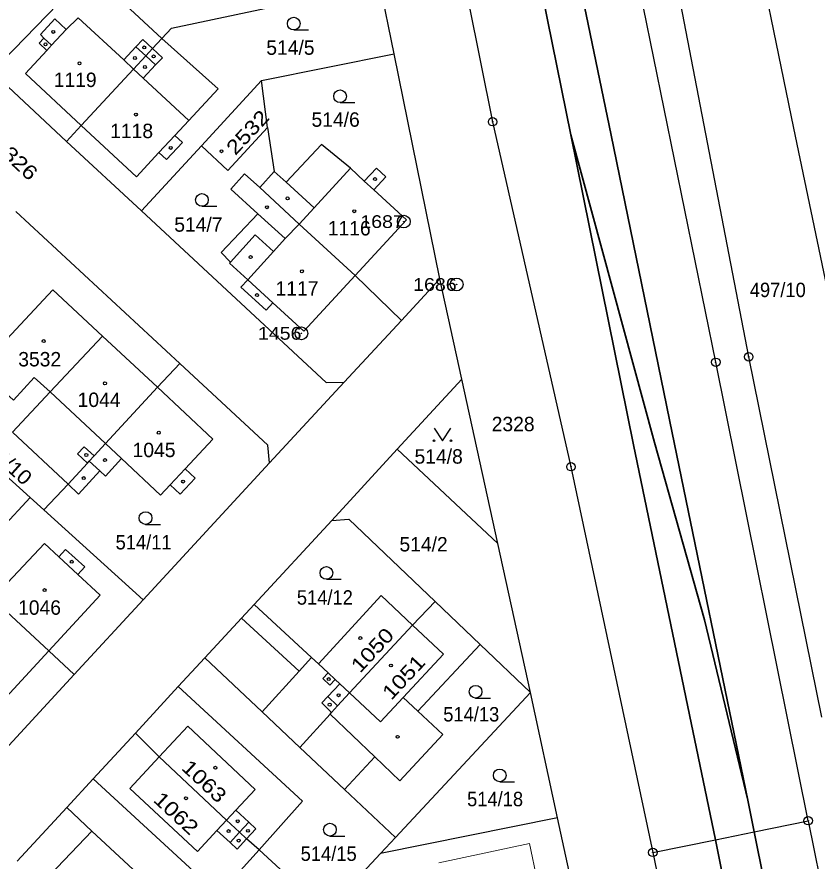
# Model space of a CAD drawing. Extents: x -679733 to -673243, y -1075091 to -1066557.
# Drawn here: x -675827.5 to -675733.1, y -1071842.9 to -1071743.4 of the extents above; entities that cross this region are included whole.
import ezdxf
from ezdxf.enums import TextEntityAlignment as Align

# ---------------------------------------------------------------- set-up
doc = ezdxf.new("R2010")
doc.units = 0
doc.header["$LTSCALE"] = 0.68
for name, color, linetype, lineweight in [('1', 7, 'Continuous', 25), ('3', 7, 'Continuous', 25), ('4', 7, 'Continuous', 13), ('5', 7, 'Continuous', 25), ('6', 7, 'Continuous', 35), ('8', 7, 'Continuous', 25)]:
    doc.layers.add(name, color=color, linetype=linetype, lineweight=lineweight)
doc.layers.add('2', color=7, linetype='Continuous')

msp = doc.modelspace()

# ---------------------------------------------------------------- linework, layer by layer
at = {"layer": '1'}
for p, q in [((-675777.59, -1071774.28), (-675783, -1071747.74)), ((-675797.94, -1071756.44), (-675797.12, -1071761.62)), ((-675797.12, -1071761.62), (-675798.84, -1071763.51)), ((-675808.26, -1071784.24), (-675827.58, -1071766.32)), ((-675787.59, -1071773.89), (-675782.12, -1071779.17)), ((-675782.12, -1071779.17), (-675777.59, -1071774.28)), ((-675775, -1071786.1), (-675777.59, -1071774.28)), ((-675788.87, -1071786.46), (-675782.12, -1071779.17)), ((-675808.26, -1071784.24), (-675810.89, -1071787.05)), ((-675775, -1071786.1), (-675782.65, -1071794.34)), ((-675770.76, -1071805.49), (-675775, -1071786.1)), ((-675788.87, -1071786.46), (-675797.69, -1071795.96)), ((-675782.65, -1071794.34), (-675790.35, -1071802.75)), ((-675812.58, -1071812.11), (-675797.69, -1071795.96)), ((-675824.28, -1071801.52), (-675821.44, -1071798.48)), ((-675824.28, -1071801.52), (-675825.92, -1071800.04)), ((-675812.58, -1071812.11), (-675824.28, -1071801.52)), ((-675805.32, -1071818.96), (-675808.44, -1071822.34)), ((-675805.32, -1071818.96), (-675798.56, -1071825.31)), ((-675782.82, -1071840.12), (-675766.92, -1071823.05)), ((-675763.72, -1071837.81), (-675766.92, -1071823.05)), ((-675813.5, -1071827.82), (-675818.46, -1071833.19)), ((-675794.1, -1071829.51), (-675788.83, -1071834.47)), ((-675818.46, -1071833.19), (-675821.6, -1071836.59)), ((-675788.83, -1071834.47), (-675782.82, -1071840.12)), ((-675784.58, -1071842.01), (-675782.82, -1071840.12)), ((-675798.92, -1071841.57), (-675790.95, -1071848.86))]:
    msp.add_line(p, q, dxfattribs=at)
for points in [[(-675734.17, -1071838.14), (-675745.07, -1071784.11), (-675765.77, -1071682.53), (-675776.69, -1071629.6), (-675785.92, -1071587.32), (-675793.01, -1071557.34), (-675797.45, -1071546.6), (-675804.16, -1071523.03)], [(-675814.99, -1071556.47), (-675814.98, -1071557.6), (-675808.08, -1071578.16), (-675802.06, -1071603.35), (-675790.75, -1071659.46), (-675779.94, -1071713.34), (-675771.38, -1071755.76), (-675762.14, -1071796.42), (-675752.49, -1071841.88)], [(-675732.57, -1071825.94), (-675741.19, -1071783.47), (-675752.81, -1071723.11)], [(-675752.81, -1071723.11), (-675747.42, -1071727.63), (-675741.52, -1071729.12), (-675735.89, -1071756.51), (-675726.24, -1071802.79), (-675721.83, -1071824.51)], [(-675810.37, -1071745.94), (-675809.26, -1071744.74), (-675791.2, -1071740.86), (-675792.86, -1071733.38)], [(-675798.61, -1071750.9), (-675783, -1071747.74), (-675784.68, -1071739.46)], [(-675810.37, -1071745.94), (-675811.48, -1071747.13), (-675812.28, -1071747.99), (-675813.73, -1071749.55), (-675819.88, -1071756.2)], [(-675821.61, -1071758.08), (-675812.79, -1071766.27), (-675805.72, -1071758.6)], [(-675787.59, -1071773.89), (-675781.54, -1071767.34), (-675785.39, -1071763.79), (-675783.97, -1071762.25), (-675785.09, -1071761.22), (-675786.51, -1071762.76), (-675788.15, -1071761.25), (-675791.56, -1071758.44), (-675795.73, -1071762.88), (-675797.12, -1071761.62)], [(-675798.84, -1071763.51), (-675800.62, -1071761.89), (-675802.25, -1071763.69), (-675799.05, -1071766.6), (-675803.37, -1071771.19), (-675802.29, -1071772.3), (-675802.4, -1071772.43), (-675800.26, -1071774.39), (-675801.05, -1071775.26), (-675798.09, -1071777.96), (-675797.3, -1071777.09), (-675793.65, -1071780.44), (-675787.59, -1071773.89)], [(-675798.84, -1071763.51), (-675794.2, -1071767.82), (-675787.59, -1071773.89)], [(-675812.79, -1071766.27), (-675791.02, -1071786.49), (-675788.87, -1071786.46)], [(-675831.04, -1071785.69), (-675831.94, -1071784.87), (-675823.24, -1071775.56), (-675817.39, -1071781.03)], [(-675810.89, -1071787.05), (-675817.39, -1071781.03), (-675823.54, -1071787.61)], [(-675797.69, -1071795.96), (-675797.87, -1071793.87), (-675808.26, -1071784.24)], [(-675823.54, -1071787.61), (-675825.42, -1071785.9), (-675827.87, -1071788.58), (-675831.04, -1071785.69), (-675835.95, -1071790.96), (-675825.92, -1071800.04)], [(-675821.44, -1071798.48), (-675819.14, -1071795.99), (-675818.93, -1071795.77), (-675818.36, -1071795.14), (-675817.01, -1071793.7), (-675810.89, -1071787.05)], [(-675821.44, -1071798.48), (-675820.19, -1071799.64), (-675817.69, -1071796.92), (-675817.04, -1071797.53), (-675815.12, -1071795.47), (-675810.52, -1071799.76), (-675809.38, -1071798.54), (-675808.2, -1071799.64), (-675806.46, -1071797.78), (-675807.64, -1071796.67), (-675804.38, -1071793.18), (-675810.89, -1071787.05)], [(-675823.54, -1071787.61), (-675827.99, -1071792.36), (-675821.44, -1071798.48)], [(-675772.86, -1071817.38), (-675766.92, -1071823.05), (-675770.76, -1071805.49), (-675782.65, -1071794.34)], [(-675825.92, -1071800.04), (-675832.64, -1071807.29), (-675834.93, -1071807.9)], [(-675790.35, -1071802.75), (-675799.5, -1071812.66), (-675800.98, -1071814.26), (-675805.32, -1071818.96)], [(-675790.35, -1071802.75), (-675788.32, -1071802.61), (-675778.16, -1071812.31)], [(-675834.93, -1071807.9), (-675835.49, -1071810.37), (-675842.22, -1071817.63), (-675840.56, -1071819.13), (-675828.84, -1071829.74), (-675820.71, -1071820.92)], [(-675834.93, -1071807.9), (-675832.69, -1071809.89), (-675830.34, -1071811.99), (-675823.71, -1071818.12), (-675820.71, -1071820.92), (-675812.58, -1071812.11)], [(-675780.82, -1071815.1), (-675784.51, -1071811.58), (-675791.92, -1071819.66), (-675792.73, -1071818.92), (-675794.2, -1071820.51), (-675798.56, -1071825.31), (-675794.1, -1071829.51)], [(-675788.83, -1071834.47), (-675785.25, -1071830.63), (-675782.32, -1071833.43), (-675777.26, -1071827.98), (-675780.2, -1071825.24), (-675772.86, -1071817.38), (-675778.16, -1071812.31), (-675780.82, -1071815.1)], [(-675794.1, -1071829.51), (-675790.55, -1071825.58), (-675790.38, -1071825.4), (-675789.67, -1071824.61), (-675788.27, -1071823.06), (-675780.82, -1071815.1)], [(-675798.92, -1071841.57), (-675793.79, -1071835.84), (-675808.44, -1071822.34), (-675813.5, -1071827.82)], [(-675798.92, -1071841.57), (-675800.39, -1071840.3), (-675801.23, -1071839.51), (-675802.75, -1071838.07), (-675810.7, -1071830.63), (-675813.5, -1071827.82)], [(-675818.46, -1071833.19), (-675803.66, -1071846.86), (-675798.92, -1071841.57)], [(-675810.55, -1071846.9), (-675818.63, -1071839.36), (-675821.6, -1071836.59), (-675827.44, -1071842.91)], [(-675762.16, -1071845.04), (-675763.72, -1071837.81), (-675784.58, -1071842.01), (-675790.95, -1071848.86), (-675793.57, -1071851.68), (-675785.4, -1071849.86)], [(-675752.49, -1071841.88), (-675745.12, -1071840.38), (-675740.55, -1071839.44), (-675734.17, -1071838.14)], [(-675734.17, -1071838.14), (-675727.92, -1071869.06), (-675703.55, -1071993.04), (-675690.45, -1072058.85), (-675676.8, -1072118.37), (-675666.48, -1072149.75), (-675655.92, -1072177.48), (-675644.67, -1072202.06), (-675627.82, -1072234.57), (-675609.97, -1072265.91), (-675595.28, -1072288.62), (-675588.59, -1072283.25)], [(-675752.49, -1071841.88), (-675742.66, -1071889.28), (-675729.17, -1071951.83), (-675725.47, -1071968.71), (-675720.4, -1071992.09), (-675718.71, -1072000.24), (-675717.07, -1072008.06), (-675709.67, -1072042.49)]]:
    msp.add_lwpolyline(points, dxfattribs=at)
for points in [[(-675819.88, -1071756.2), (-675813.38, -1071762.25), (-675810.72, -1071759.39), (-675809.82, -1071760.22), (-675807.94, -1071758.21), (-675808.84, -1071757.37), (-675807.21, -1071755.62), (-675803.72, -1071751.87), (-675810.37, -1071745.94), (-675818.92, -1071738), (-675821.35, -1071740.52), (-675830.43, -1071749.89), (-675821.61, -1071758.08)], [(-675805.72, -1071758.6), (-675802.59, -1071761.49), (-675797.94, -1071756.44), (-675798.61, -1071750.9)]]:
    msp.add_lwpolyline(points, close=True, dxfattribs=at)
at = {"layer": '3'}
for p, q in [((-675794.823, -1071744.94), (-675793.073, -1071744.94)), ((-675789.363, -1071753.51), (-675787.613, -1071753.51)), ((-675805.653, -1071765.72), (-675803.903, -1071765.72)), ((-675812.303, -1071803.23), (-675810.553, -1071803.23)), ((-675790.973, -1071809.69), (-675789.223, -1071809.69)), ((-675773.393, -1071823.69), (-675771.643, -1071823.69)), ((-675770.543, -1071833.55), (-675768.793, -1071833.55)), ((-675790.563, -1071839.95), (-675788.813, -1071839.95))]:
    msp.add_line(p, q, dxfattribs=at)
msp.add_lwpolyline([(-675778.29, -1071791.859), (-675777.29, -1071793.36), (-675776.29, -1071791.859)], dxfattribs=at)
for centre, radius in [((-675794.8229, -1071744.1898), 0.75), ((-675789.3629, -1071752.7598), 0.75), ((-675805.6529, -1071764.9698), 0.75), ((-675778.29, -1071793.3595), 0.1), ((-675776.29, -1071793.3595), 0.1), ((-675812.3029, -1071802.4798), 0.75), ((-675790.9729, -1071808.9398), 0.75), ((-675773.3929, -1071822.9398), 0.75), ((-675770.5429, -1071832.7998), 0.75), ((-675790.5629, -1071839.1998), 0.75)]:
    msp.add_circle(centre, radius, dxfattribs=at)
at = {"layer": '4'}
for p, q in [((-675821.65, -1071744.88), (-675820.23, -1071743.5)), ((-675820.23, -1071743.5), (-675814.88, -1071748.47)), ((-675824.7, -1071745.49), (-675822.98, -1071743.64)), ((-675822.98, -1071743.64), (-675821.65, -1071744.88)), ((-675824.28, -1071745.89), (-675824.7, -1071745.49)), ((-675821.65, -1071744.88), (-675823.37, -1071746.73)), ((-675824.86, -1071746.51), (-675824.28, -1071745.89)), ((-675823.95, -1071747.36), (-675824.86, -1071746.51)), ((-675823.37, -1071746.73), (-675824.28, -1071745.89)), ((-675813.43, -1071746.91), (-675812.64, -1071746.06)), ((-675812.64, -1071746.06), (-675811.48, -1071747.13)), ((-675826.47, -1071750.06), (-675823.95, -1071747.36)), ((-675823.37, -1071746.73), (-675823.95, -1071747.36)), ((-675814.88, -1071748.47), (-675813.43, -1071746.91)), ((-675813.43, -1071746.91), (-675812.28, -1071747.99)), ((-675811.48, -1071747.13), (-675810.32, -1071748.21)), ((-675814.88, -1071748.47), (-675813.73, -1071749.55)), ((-675812.28, -1071747.99), (-675811.12, -1071749.07)), ((-675810.32, -1071748.21), (-675811.12, -1071749.07)), ((-675813.73, -1071749.55), (-675812.57, -1071750.63)), ((-675811.12, -1071749.07), (-675812.57, -1071750.63)), ((-675819.88, -1071756.2), (-675826.47, -1071750.06)), ((-675812.57, -1071750.63), (-675807.21, -1071755.62)), ((-675810.72, -1071759.39), (-675808.84, -1071757.37)), ((-675792.42, -1071765.89), (-675788.15, -1071761.25)), ((-675795.73, -1071762.88), (-675792.42, -1071765.89)), ((-675786.51, -1071762.76), (-675785.39, -1071763.79)), ((-675794.2, -1071767.82), (-675792.42, -1071765.89)), ((-675799.05, -1071766.6), (-675795.83, -1071769.52)), ((-675795.83, -1071769.52), (-675794.2, -1071767.82)), ((-675802.29, -1071772.3), (-675799.37, -1071769.09)), ((-675799.37, -1071769.09), (-675797.21, -1071771.04)), ((-675797.21, -1071771.04), (-675795.83, -1071769.52)), ((-675800.26, -1071774.39), (-675797.21, -1071771.04)), ((-675800.26, -1071774.39), (-675797.3, -1071777.09)), ((-675817.01, -1071793.7), (-675823.54, -1071787.61)), ((-675819.53, -1071794.06), (-675820.31, -1071794.9)), ((-675818.36, -1071795.14), (-675819.53, -1071794.06)), ((-675815.12, -1071795.47), (-675817.01, -1071793.7)), ((-675820.31, -1071794.9), (-675819.14, -1071795.99)), ((-675818.93, -1071795.77), (-675817.69, -1071796.92)), ((-675807.64, -1071796.67), (-675809.38, -1071798.54)), ((-675829.19, -1071810.77), (-675824.22, -1071805.48)), ((-675824.22, -1071805.48), (-675822.53, -1071807.04)), ((-675822.53, -1071807.04), (-675821.72, -1071806.16)), ((-675821.72, -1071806.16), (-675819.47, -1071808.24)), ((-675820.28, -1071809.12), (-675822.53, -1071807.04)), ((-675819.47, -1071808.24), (-675820.28, -1071809.12)), ((-675820.28, -1071809.12), (-675817.64, -1071811.56)), ((-675823.71, -1071818.12), (-675817.64, -1071811.56)), ((-675799.5, -1071812.66), (-675792.73, -1071818.92)), ((-675800.98, -1071814.26), (-675794.2, -1071820.51)), ((-675780.82, -1071815.1), (-675777.18, -1071818.52)), ((-675829.77, -1071824.68), (-675823.71, -1071818.12)), ((-675781.94, -1071823.63), (-675777.18, -1071818.52)), ((-675791.92, -1071819.66), (-675790.77, -1071820.73)), ((-675791.38, -1071821.39), (-675790.77, -1071820.73)), ((-675790.77, -1071820.73), (-675789.96, -1071821.49)), ((-675790.57, -1071822.15), (-675791.38, -1071821.39)), ((-675789.41, -1071822), (-675790.8, -1071823.49)), ((-675789.96, -1071821.49), (-675790.57, -1071822.15)), ((-675789.96, -1071821.49), (-675789.41, -1071822)), ((-675789.41, -1071822), (-675788.27, -1071823.06)), ((-675788.27, -1071823.06), (-675784.59, -1071826.48)), ((-675790.8, -1071823.49), (-675791.51, -1071824.26)), ((-675790.8, -1071823.49), (-675789.67, -1071824.61)), ((-675784.59, -1071826.48), (-675781.94, -1071823.63)), ((-675781.94, -1071823.63), (-675780.2, -1071825.24)), ((-675791.51, -1071824.26), (-675790.38, -1071825.4)), ((-675785.25, -1071830.63), (-675790.55, -1071825.58)), ((-675810.7, -1071830.63), (-675807.31, -1071826.99)), ((-675799.38, -1071834.45), (-675807.31, -1071826.99)), ((-675814.16, -1071834.34), (-675810.7, -1071830.63)), ((-675814.16, -1071834.34), (-675806.19, -1071841.76)), ((-675801.66, -1071836.9), (-675799.38, -1071834.45)), ((-675802.75, -1071838.07), (-675801.66, -1071836.9)), ((-675801.66, -1071836.9), (-675800.12, -1071838.33)), ((-675803.88, -1071839.28), (-675802.75, -1071838.07)), ((-675800.12, -1071838.33), (-675801.23, -1071839.51)), ((-675799.28, -1071839.12), (-675800.39, -1071840.3)), ((-675800.12, -1071838.33), (-675799.28, -1071839.12)), ((-675818.63, -1071839.36), (-675823.56, -1071844.54)), ((-675806.19, -1071841.76), (-675803.88, -1071839.28)), ((-675802.34, -1071840.71), (-675803.88, -1071839.28)), ((-675801.23, -1071839.51), (-675802.34, -1071840.71)), ((-675801.5, -1071841.49), (-675802.34, -1071840.71)), ((-675800.39, -1071840.3), (-675801.5, -1071841.49)), ((-675777.72, -1071843.09), (-675767.04, -1071840.84)), ((-675767.04, -1071840.84), (-675766.01, -1071845.71))]:
    msp.add_line(p, q, dxfattribs=at)
at = {"layer": '5'}
for centre in [(-675823.1868, -1071745.1692), (-675824.0968, -1071746.6392), (-675812.4568, -1071746.9992), (-675813.5568, -1071748.2492), (-675811.3468, -1071748.0592), (-675820.0868, -1071748.8692), (-675812.3768, -1071749.3092), (-675813.4368, -1071754.9092), (-675809.3268, -1071758.8392), (-675803.3468, -1071759.2292), (-675785.2468, -1071762.5192), (-675795.5568, -1071764.7892), (-675797.9868, -1071765.8392), (-675787.6968, -1071766.3092), (-675799.9068, -1071771.7092), (-675793.8668, -1071773.3892), (-675799.1568, -1071776.1892), (-675824.3068, -1071781.6192), (-675817.0868, -1071786.5892), (-675810.7368, -1071792.4092), (-675819.2868, -1071795.0392), (-675817.0868, -1071795.6392), (-675819.5868, -1071797.7592), (-675807.8768, -1071798.1692), (-675820.9968, -1071807.6192), (-675824.2068, -1071810.9692), (-675786.9768, -1071816.6192), (-675783.3668, -1071819.8492), (-675790.6968, -1071821.4492), (-675789.5468, -1071823.3492), (-675790.5868, -1071824.4692), (-675782.5768, -1071828.2592), (-675804.0668, -1071831.8992), (-675807.5368, -1071835.4992), (-675801.4268, -1071838.2092), (-675802.5068, -1071839.3692), (-675800.2368, -1071839.3392), (-675801.3168, -1071840.4892)]:
    msp.add_circle(centre, 0.175, dxfattribs=at)
at = {"layer": '6'}
for p, q in [((-675763.65, -1071727.18), (-675757.39, -1071757.34)), ((-675767.7, -1071730.01), (-675762.17, -1071757.3)), ((-675752.28, -1071793.55), (-675762.17, -1071757.3)), ((-675762.17, -1071757.3), (-675754.78, -1071793.86)), ((-675757.39, -1071757.34), (-675750.23, -1071792.42)), ((-675750.23, -1071792.42), (-675741.3, -1071835.73)), ((-675754.78, -1071793.86), (-675748.18, -1071825.68)), ((-675746.4, -1071814.48), (-675752.28, -1071793.55)), ((-675741.3, -1071835.73), (-675746.4, -1071814.48)), ((-675748.18, -1071825.68), (-675745.12, -1071840.38)), ((-675741.3, -1071835.73), (-675740.55, -1071839.44)), ((-675740.55, -1071839.44), (-675731.74, -1071882.82)), ((-675745.12, -1071840.38), (-675738.42, -1071873.24))]:
    msp.add_line(p, q, dxfattribs=at)
at = {"layer": '8'}
for centre, radius in [((-675771.38, -1071755.7599), 0.5), ((-675771.38, -1071755.7599), 0.0303), ((-675781.85, -1071767.5298), 0.75), ((-675781.85, -1071767.5298), 0.03), ((-675775.62, -1071774.9398), 0.75), ((-675775.62, -1071774.9398), 0.03), ((-675793.92, -1071780.6998), 0.75), ((-675793.92, -1071780.6998), 0.03), ((-675741.19, -1071783.4699), 0.5), ((-675745.07, -1071784.1099), 0.5), ((-675745.07, -1071784.1099), 0.0303), ((-675741.19, -1071783.4699), 0.0303), ((-675762.14, -1071796.4199), 0.5), ((-675762.14, -1071796.4199), 0.0303), ((-675734.17, -1071838.1399), 0.5), ((-675734.17, -1071838.1399), 0.0303), ((-675752.49, -1071841.8799), 0.5), ((-675752.49, -1071841.8799), 0.0303)]:
    msp.add_circle(centre, radius, dxfattribs=at)

# ---------------------------------------------------------------- texts
at = {"layer": '2'}
for s, p in [('514/5', (-675795.22, -1071747.87)), ('1119', (-675820.6, -1071751.67)), ('514/6', (-675789.89, -1071756.35)), ('1118', (-675813.94, -1071757.69)), ('514/7', (-675806.07, -1071768.72)), ('1116', (-675788.29, -1071769.16)), ('1117', (-675794.44, -1071776.259)), ('3532', (-675824.78, -1071784.6)), ('1044', (-675817.78, -1071789.38)), ('2328', (-675768.96, -1071792.239)), ('1045', (-675811.3, -1071795.29)), ('514/8', (-675777.74, -1071796.06)), ('514/2', (-675779.52, -1071806.41)), ('1046', (-675824.8, -1071813.87))]:
    msp.add_text(s, height=1.7, dxfattribs=at).set_placement(p, align=Align.CENTER)
for s, rotation, width, p in [('2532', 47, 1.2, (-675799.638, -1071757.5832)), ('2326', 317, 1.2, (-675828.2132, -1071760.751)), ('514/10', 318, 1.1, (-675829.4893, -1071796.1623)), ('1050', 47, 1.2, (-675784.938, -1071818.6132)), ('1051', 47, 1.2, (-675781.248, -1071821.8032)), ('1063', 317, 1.2, (-675805.9532, -1071834.111)), ('1062', 317, 1.2, (-675809.2732, -1071837.881))]:
    msp.add_text(s, height=1.7, rotation=rotation, dxfattribs=dict(at, width=width)).set_placement(p, align=Align.CENTER)
at = {"layer": '2', "width": 0.95}
for s, p in [('497/10', (-675737.759, -1071776.43)), ('514/11', (-675812.529, -1071806.17)), ('514/12', (-675791.159, -1071812.68)), ('514/13', (-675773.899, -1071826.45)), ('514/18', (-675771.089, -1071836.44)), ('514/15', (-675790.709, -1071842.88))]:
    msp.add_text(s, height=1.7, dxfattribs=at).set_placement(p, align=Align.CENTER)
at = {"layer": '8', "width": 1.15}
for s, p in [('1687', (-675781.849, -1071768.28)), ('1686', (-675775.619, -1071775.69)), ('1456', (-675793.919, -1071781.45))]:
    msp.add_text(s, height=1.5, dxfattribs=at).set_placement(p, align=Align.RIGHT)

doc.saveas('drawing.dxf')
